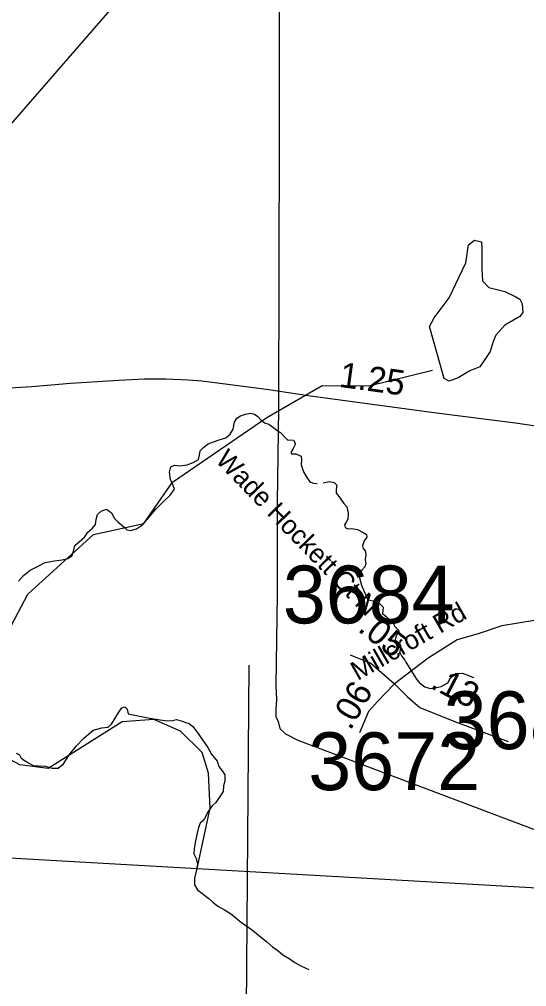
# Model space of a CAD drawing. Extents: x 1662474 to 1856135, y 779280 to 917889.
# Drawn here: x 1776761 to 1779291, y 785770 to 790592 of the extents above; entities that cross this region are included whole.
import ezdxf

# ---------------------------------------------------------------- set-up
doc = ezdxf.new("R2010")
doc.units = 0
for name, color, linetype in [('Cogo Default Point CELL', 7, 'Continuous'), ('Exist Boundary Political CountyLine', 7, 'Continuous'), ('Exist Hydrographic Creek Single Shore', 7, 'Continuous'), ('Exist Hydrographic Misc Water Feature', 7, 'Continuous'), ('Exist Hydrographic Pond Under 1500 Sq Ft', 7, 'Continuous'), ('Exist Road Primary NC Attributed', 7, 'Continuous'), ('Exist Road Primary NC Structure Culvert Number Label', 7, 'Continuous'), ('Exist Road Secondary Mileage Tenths English Label', 7, 'Continuous'), ('Exist Road Secondary Type 51 Attributed', 7, 'Continuous'), ('Exist Road Secondary Type 51 Label', 7, 'Continuous'), ('Exist Utilities Electrical Transmission Line', 7, 'Continuous'), ('Map Preparation Longitude Latitude Lines', 7, 'Continuous'), ('Prop Guardrail', 7, 'Continuous')]:
    doc.layers.add(name, color=color, linetype=linetype)

msp = doc.modelspace()

# ---------------------------------------------------------------- linework, layer by layer
at = {"layer": 'Exist Boundary Political CountyLine'}
msp.add_lwpolyline([(1690037.5, 791664.5), (1701364.2, 790957.5), (1714716, 790252.3), (1740499.2, 788706.5), (1750629.1, 788065.3), (1759370.2, 787540.1), (1762189.4, 787333), (1768414.3, 786933.6), (1776472.8, 786425.7), (1794607.1, 785397.2), (1814974.6, 784258.7), (1839558.3, 782880.6)], dxfattribs=at)
at = {"layer": 'Exist Hydrographic Creek Single Shore'}
msp.add_line((1778688.5, 787387.6), (1778741.2, 787302.1), dxfattribs=at)
for points in [[(1776757.9, 787791.6), (1776783, 787819.6), (1776815.2, 787846.4), (1776855.2, 787866.6), (1776890.4, 787884.2), (1776937.6, 787892.3), (1776974.9, 787897.6), (1777003.2, 787904.7), (1777024.2, 787919.1), (1777033.4, 787947.7), (1777038.6, 787969.2), (1777059.6, 787986.8), (1777087.2, 788010.7), (1777103.8, 788036.2), (1777126.6, 788055.1), (1777140.5, 788073.2), (1777143.9, 788098.1), (1777151, 788123.6), (1777170.1, 788140.6), (1777196.4, 788149.6), (1777221.6, 788131.9), (1777235.2, 788102.8), (1777254.1, 788085.2), (1777282.8, 788062.4), (1777296.9, 788047.7), (1777316.6, 788043), (1777345, 788051.6), (1777374.9, 788072.4), (1777406.6, 788108.9), (1777441, 788148.5), (1777479.9, 788187.9), (1777513.2, 788220.4), (1777535, 788249.8), (1777528.6, 788267.6), (1777515.9, 788298.4), (1777510.9, 788333.8), (1777517.6, 788360.8), (1777535, 788368.7), (1777562.2, 788365.6), (1777598.8, 788370.6), (1777627.6, 788382.1), (1777655.1, 788397.6), (1777659.9, 788419.4), (1777663.9, 788440.1), (1777680.6, 788459), (1777703.5, 788475), (1777729.8, 788485.2), (1777763.4, 788497.3), (1777791.1, 788506.2), (1777812.6, 788524.1), (1777827.6, 788549.2), (1777835, 788584.4), (1777845.5, 788603.1), (1777864.1, 788614.9), (1777889, 788623.8), (1777914.8, 788628), (1777933.6, 788622.8), (1777951, 788612.8), (1777965.1, 788596.2), (1777983.5, 788581), (1778005.9, 788573.9), (1778026, 788559.2), (1778045.5, 788543.2), (1778065.6, 788530.9), (1778085.1, 788509.4), (1778100.6, 788494.1), (1778110.2, 788495.2), (1778128.4, 788493.9), (1778138.9, 788475), (1778124.8, 788449.2), (1778114.8, 788433.2), (1778118.1, 788426.7), (1778140.8, 788425.4), (1778166.2, 788415.1), (1778168.2, 788396.8), (1778166.8, 788370.6), (1778178, 788335.9), (1778194.2, 788308.3), (1778209.2, 788286.3), (1778228.6, 788279.8), (1778246.5, 788277.6)], [(1778277.2, 788281.1), (1778306.9, 788287.3), (1778331.5, 788283.1), (1778344.1, 788269.2), (1778341.8, 788248.2), (1778341, 788229.3), (1778350.5, 788218.6), (1778364.4, 788199.9), (1778379.6, 788177.9), (1778393.8, 788161.1), (1778401.1, 788130.6), (1778399.5, 788100.2), (1778391.1, 788085.2), (1778383, 788072.1), (1778385.9, 788058.8), (1778399.5, 788051.6), (1778419.8, 788053.5), (1778447.5, 788049.3), (1778476.1, 788034.6), (1778491.9, 788024.4), (1778494.5, 788009.9), (1778481.6, 787992.1), (1778472.8, 787967.9), (1778475.4, 787954), (1778486.6, 787943), (1778489, 787926.2), (1778486.1, 787896.8), (1778489.5, 787878.7), (1778484.6, 787862.1), (1778468.9, 787846.7), (1778457.8, 787830.4), (1778456.8, 787807.3), (1778466.8, 787770.8), (1778479.9, 787743), (1778489.2, 787722), (1778499, 787698.1), (1778527.1, 787693.6), (1778557.2, 787680.5), (1778576.1, 787661.4), (1778574.6, 787644.6), (1778572.2, 787629.6), (1778591.1, 787614.9), (1778615.8, 787589.2), (1778626.5, 787581.1), (1778632.6, 787566.4), (1778652.8, 787547.7), (1778656, 787533.8), (1778641, 787521.2), (1778634.8, 787498.6), (1778649.6, 787486.3), (1778662.2, 787470.6), (1778658.4, 787436.4), (1778667, 787419.1), (1778683.5, 787398.1), (1778688.5, 787387.6)], [(1778741.2, 787302.1), (1778757.2, 787284.4), (1778783, 787264), (1778810.2, 787256.6), (1778834.4, 787260.3), (1778865.6, 787266.4), (1778897.4, 787285), (1778911.4, 787308.6), (1778936.5, 787330.4), (1778971.1, 787332.8), (1779001.9, 787321.5), (1779022.6, 787312.6), (1779028.4, 787310.7)], [(1776745, 786933.3), (1776762.2, 786925.7), (1776768.4, 786911.8), (1776782.8, 786899.9), (1776806.4, 786886.3), (1776829.8, 786872.1), (1776856.5, 786870.8), (1776890.6, 786868.4), (1776925.2, 786858.5), (1776955.2, 786858.5), (1776981.5, 786880.2), (1777012.1, 786927.2), (1777046.2, 786970.8), (1777081.1, 787007.6), (1777128.8, 787048), (1777172.2, 787060.1), (1777204, 787063.2), (1777220.5, 787078.7), (1777239.8, 787107.6), (1777257.5, 787138.6), (1777273.2, 787159.6), (1777287.5, 787164.8), (1777298.8, 787153.5), (1777303.8, 787129.4), (1777337.1, 787124.1), (1777369.6, 787116.8), (1777412.9, 787108.4), (1777463.6, 787100.8), (1777500.6, 787094.4), (1777524.8, 787096), (1777545.2, 787101.5), (1777568.2, 787095), (1777591.9, 787086.6), (1777608.5, 787082.4), (1777626.4, 787066.4), (1777651.2, 787033.8), (1777671.2, 787004.7), (1777701.9, 786962.7), (1777718.5, 786931.2), (1777732.6, 786912.6), (1777747.6, 786893.7), (1777756, 786868.2), (1777772.5, 786846.7), (1777786.6, 786825.2), (1777785.6, 786795), (1777779.6, 786771.9), (1777777.5, 786743), (1777742, 786688.4), (1777722.9, 786671.9), (1777703, 786642.8), (1777684, 786608.4), (1777675.6, 786595.5), (1777663.4, 786584.2), (1777654.6, 786563.5), (1777648.4, 786534.6), (1777640.5, 786496.6), (1777633.6, 786458.5), (1777632.1, 786431.8), (1777643.4, 786408.6), (1777650.2, 786380.3), (1777643.4, 786345.6), (1777635.5, 786310.2), (1777634.5, 786277.4), (1777649.6, 786252.2), (1777672.2, 786235.9), (1777706.4, 786209.9), (1777727.1, 786190.8), (1777750.5, 786170.8), (1777783.8, 786153), (1777814.5, 786135.1), (1777841.8, 786113.6), (1777862.5, 786094.8), (1777891.1, 786074.2), (1777923.4, 786051.2), (1777954.1, 786027.2), (1777977.2, 786008.9), (1777994.9, 785993.1), (1778023.6, 785967.9), (1778049.9, 785949.9), (1778075.6, 785929.1), (1778107.1, 785909.7), (1778135.5, 785891.1), (1778162.2, 785875.1), (1778190.1, 785861.9), (1778205, 785855.4)]]:
    msp.add_lwpolyline(points, dxfattribs=at)
at = {"layer": 'Exist Hydrographic Misc Water Feature'}
for points in [[(1777995.3, 788607.4), (1778271.3, 788766), (1778504.3, 788764.5), (1778821.3, 788843.4)], [(1776448.4, 787043.8), (1776517.3, 787252.5), (1776635.4, 787410.9), (1776804.4, 787725.8), (1777131.2, 788024.4), (1777382.4, 788078.4), (1777525.4, 788285.5), (1777995.3, 788607.4)], [(1777647.6, 786359.1), (1777712.4, 786660.3), (1777705.4, 786834.4), (1777673.4, 786936.8), (1777565.3, 787044), (1777432.3, 787102.5), (1777274.4, 787089.3), (1776905.3, 786857.3), (1776764.4, 786876.6), (1776448.4, 787043.8)]]:
    msp.add_lwpolyline(points, dxfattribs=at)
at = {"layer": 'Exist Hydrographic Pond Under 1500 Sq Ft'}
msp.add_lwpolyline([(1778879.4, 788802), (1778806.7, 789060.7), (1778829.9, 789104.3), (1778905.5, 789203.1), (1778987, 789377.5), (1779001.5, 789467.6), (1779030.6, 789490.8), (1779065.5, 789482.1), (1779068.4, 789450.2), (1779068.4, 789348.4), (1779071.3, 789287.4), (1779103.3, 789255.4), (1779181.8, 789235.1), (1779237, 789208.9), (1779257.4, 789197.3), (1779269, 789174.1), (1779271.9, 789130.5), (1779257.4, 789110.1), (1779181.8, 789066.5), (1779138.2, 789017.1), (1779123.6, 788985.1), (1779109.1, 788935.7), (1779085.8, 788900.9), (1779056.8, 788860.2), (1779007.3, 788839.8), (1778949.2, 788805), (1778905.5, 788787.5), (1778879.4, 788802)], dxfattribs=at)
at = {"layer": 'Exist Road Primary NC Attributed'}
msp.add_lwpolyline([(1775925.4, 788712.1), (1776127.8, 788727.2), (1776265.7, 788729.6), (1776351.7, 788731.5), (1776461.7, 788735.8), (1776578.7, 788743.6), (1776683.6, 788753.9), (1776823.6, 788762.2), (1777017.3, 788778.5), (1777257.5, 788792.8), (1777383.2, 788799.2), (1777492.4, 788799.2), (1777603, 788794.8), (1777670.9, 788790.3), (1777994.1, 788748.3), (1778213.9, 788715.8), (1778841, 788630.2), (1779235, 788580.8), (1779392.9, 788557.2)], dxfattribs=at)
at = {"layer": 'Exist Road Primary NC Structure Culvert Number Label'}
msp.add_line((1775706.3, 788906.3), (1777842.6, 791358.7), dxfattribs=at)
at = {"layer": 'Exist Road Secondary Type 51 Attributed'}
for points in [[(1781861.4, 787250.6), (1781796.5, 787287.5), (1781710.9, 787327.3), (1781535.3, 787390.8), (1781215.1, 787505.9), (1781007.1, 787579.7), (1780806.4, 787641.6), (1780692.8, 787656.4), (1780589.5, 787660.8), (1780419.8, 787652), (1779876.8, 787618.8), (1779755.8, 787614.3), (1779516.8, 787606.2), (1779329.4, 787595.9), (1779167.1, 787569.3), (1779053.5, 787531), (1778944.6, 787498.4), (1778799.5, 787408), (1778631.5, 787279.4)], [(1778411.6, 787424.7), (1778514.9, 787382.7), (1778631.5, 787279.4)], [(1778631.5, 787279.4), (1778547.4, 787190.9), (1778503.1, 787142.2), (1778457.4, 787035.9)], [(1778631.5, 787279.4), (1778696.4, 787214.5), (1778758.4, 787161.3), (1778928.1, 787093.5), (1779199.6, 786991.7)]]:
    msp.add_lwpolyline(points, dxfattribs=at)
at = {"layer": 'Exist Utilities Electrical Transmission Line'}
msp.add_lwpolyline([(1778129.7, 799211.7), (1778069.5, 794174.5), (1778059.2, 792317.3), (1778056.5, 791410.5), (1778057.8, 790023.4), (1778053.5, 788648.6), (1778047.9, 788184.3), (1778046.5, 787726.1), (1778040.8, 787269.7), (1778044.3, 787201.7), (1778040, 787151.5), (1778039.7, 787117.4), (1778051.6, 787091.6), (1778061.1, 787057.2), (1778089.1, 787031.1), (1778150.8, 786998.6), (1780139.3, 786247.6)], dxfattribs=at)
at = {"layer": 'Map Preparation Longitude Latitude Lines'}
msp.add_line((1777867.9, 782068.8), (1777907.9, 787372.5), dxfattribs=at)

# ---------------------------------------------------------------- texts
at = {"layer": 'Cogo Default Point CELL'}
for s, p in [('3684', (1778075.2, 787580.8)), ('3684', (1778877.3, 786954.2)), ('3672', (1778202.3, 786749.7))]:
    msp.add_text(s, height=288, dxfattribs=at).set_placement(p)
at = {"layer": 'Exist Road Secondary Mileage Tenths English Label'}
for s, rotation, p in [('.05', 321.8175, (1778444.2, 787545.9)), ('.06', 60.0561, (1778412.3, 787043.1)), ('.13', 332.6006, (1778805.3, 787261.5))]:
    msp.add_text(s, height=125, rotation=rotation, dxfattribs=at).set_placement(p)
at = {"layer": 'Exist Road Secondary Type 51 Label'}
for s, rotation, p in [('Wade Hockett Ct N', 314.1951, (1777735.2, 788390.3)), ('Millcroft Rd', 29.7591, (1778448.7, 787293.2))]:
    msp.add_text(s, height=95, rotation=rotation, dxfattribs=at).set_placement(p)
at = {"layer": 'Prop Guardrail'}
msp.add_text('1.25', height=125, rotation=352.2288, dxfattribs=at).set_placement((1778352.7, 788760))

doc.saveas('drawing.dxf')
